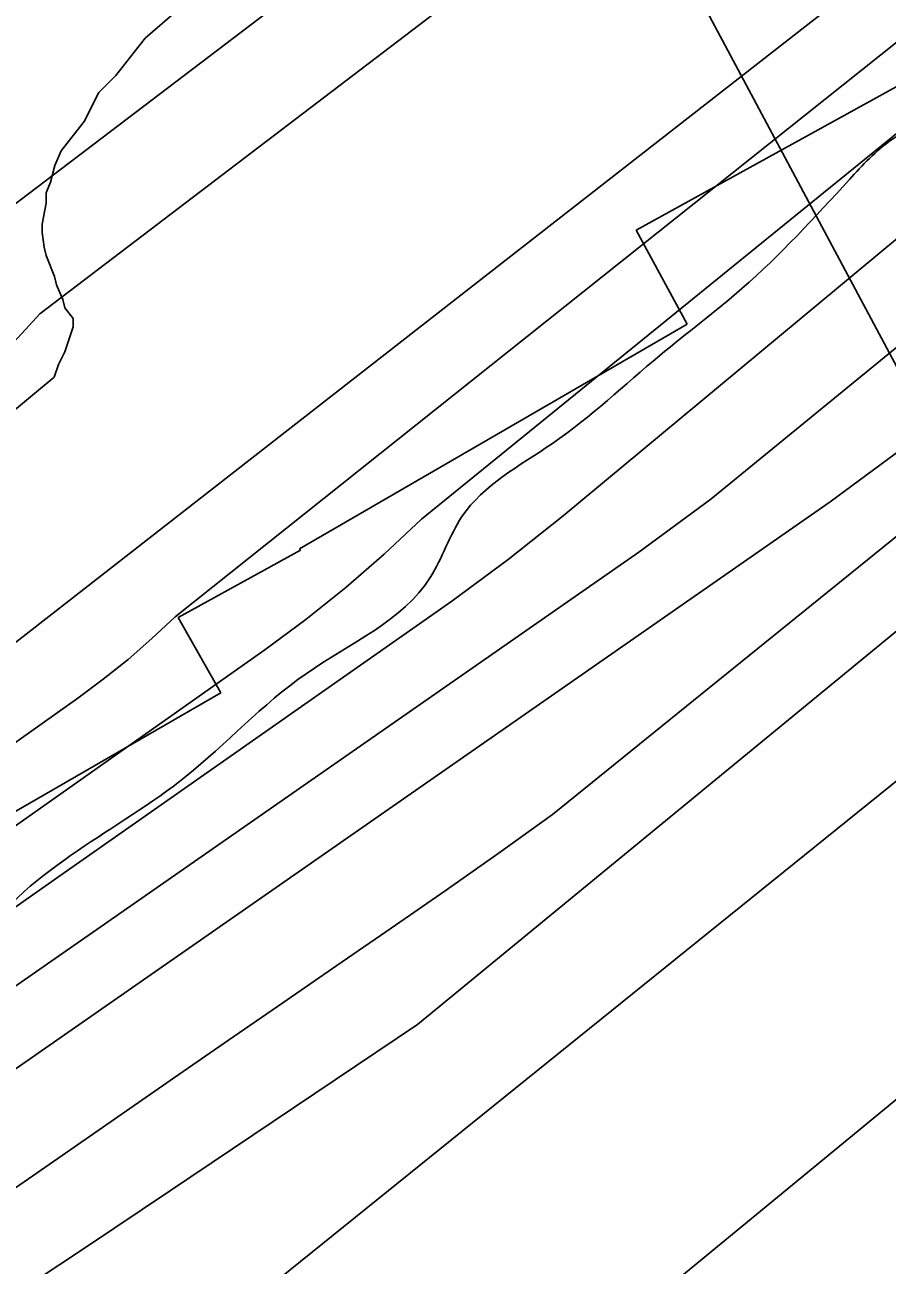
# Model space of a CAD drawing. Extents: x 3297753 to 3335611, y 652252 to 677623.
# Drawn here: x 3315616.6 to 3315847.9, y 659817.9 to 660150.8 of the extents above; entities that cross this region are included whole.
import ezdxf

# ---------------------------------------------------------------- set-up
doc = ezdxf.new("R2010")
doc.units = 0
for name, color, linetype in [('V-RIVR-EDGE', 7, 'Continuous'), ('V-RIVR-RANG', 7, 'Continuous'), ('V-RRAP-RVMT', 7, 'Continuous'), ('V-SITE-VEGE', 7, 'Continuous'), ('V-TOPO-DPTH', 7, 'Continuous'), ('V-TOPO-MAJR', 7, 'Continuous'), ('V-TOPO-MINR', 7, 'Continuous'), ('V-TOPO-WATR', 7, 'Continuous')]:
    doc.layers.add(name, color=color, linetype=linetype)

msp = doc.modelspace()

# ---------------------------------------------------------------- linework, layer by layer
at = {"layer": 'V-RIVR-EDGE'}
msp.add_spline([(3319472.94, 662096.79), (3319451.36, 662084.83), (3319431.44, 662073.27), (3319412.76, 662065.44), (3319386.64, 662059.7), (3319355.13, 662056.05), (3319321.53, 662047.43), (3319286.69, 662035.91), (3319261.79, 662024.37), (3319253.91, 662022.31), (3319243.96, 662022.34), (3319236.91, 662020.28), (3319220.3, 662007.06), (3319214.06, 661999.2), (3319197.88, 661992.61), (3319174.65, 661985.21), (3319135.25, 661974.53), (3319095.84, 661962.6), (3319061.83, 661950.67), (3319035.69, 661940.78), (3319017.02, 661932.54), (3319004.15, 661925.11), (3318977.6, 661914.4), (3318949.4, 661908.67), (3318929.07, 661903.33), (3318893.41, 661894.3), (3318836.17, 661878.69), (3318802.16, 661869.66), (3318784.32, 661864.31), (3318761.1, 661859.4), (3318735.37, 661848.27), (3318707.16, 661836.32), (3318683.94, 661831.82), (3318667.77, 661829.78), (3318647.86, 661824.86), (3318612.18, 661812.51), (3318583.56, 661801.39), (3318550.78, 661789.45), (3318517.19, 661780.83), (3318486.91, 661770.55), (3318459.1, 661757.77), (3318437.11, 661748.7), (3318401.09, 661732.56), (3318376.27, 661719.66), (3318350.33, 661712.4), (3318322.69, 661702.89), (3318295.62, 661690.56), (3318275.88, 661686.66), (3318257.84, 661681.07), (3318243.73, 661673.22), (3318214.4, 661661.46), (3318180.55, 661645.76), (3318148.4, 661630.07), (3318131.47, 661619.4), (3318111.14, 661604.8), (3318079.51, 661575.01), (3318056.38, 661560.42), (3318032.66, 661542.45), (3318016.3, 661532.35), (3317961.53, 661489.66), (3317862.74, 661415.52), (3317830, 661391.93), (3317829.43, 661388.56), (3317827.16, 661382.93), (3317810.8, 661375.64), (3317785.97, 661359.92), (3317761.13, 661342.52), (3317743.62, 661322.84), (3317726.09, 661300.91), (3317708.57, 661278.97), (3317696.72, 661270.55), (3317673.58, 661255.39), (3317601.32, 661201.48), (3317560.67, 661171.71), (3317529.07, 661153.2), (3317513.82, 661140.27), (3317483.9, 661117.24), (3317464.15, 661105.46), (3317423.52, 661083.02), (3317409.43, 661079.11), (3317401.54, 661079.13), (3317375.02, 661065.67), (3317364.3, 661058.94), (3317348.5, 661051.09), (3317330.46, 661046.62), (3317307.32, 661033.16), (3317289.27, 661024.75), (3317263.88, 661012.42), (3317240.77, 661008.53), (3317230.05, 661004.05), (3317228.35, 661000.11), (3317221.59, 660998.43), (3317196.21, 660991.17), (3317170.27, 660981.66), (3317149.41, 660978.33), (3317103.16, 660960.97), (3317073.27, 660949.78), (3317034.34, 660929.59), (3316995.97, 660909.96), (3316948.02, 660886.98), (3316914.74, 660873.53), (3316885.97, 660860.65), (3316880.89, 660856.15), (3316871.29, 660848.28), (3316865.65, 660846.61), (3316855.51, 660846.63), (3316850.44, 660846.65), (3316844.22, 660840.46), (3316839.71, 660839.91), (3316835.77, 660840.48), (3316830.69, 660836.55), (3316818.84, 660828.69), (3316813.76, 660828.14), (3316808.13, 660827.03), (3316803.62, 660827.04), (3316796.84, 660818.6), (3316784.98, 660809.62), (3316774.82, 660802.88), (3316771.42, 660796.13), (3316765.18, 660779.24), (3316755.55, 660759.54), (3316745.94, 660744.35), (3316732.38, 660728.61), (3316712.63, 660717.95), (3316683.85, 660703.37), (3316676.52, 660701.13), (3316664.67, 660695.53), (3316651.68, 660680.34), (3316633.05, 660666.87), (3316616.12, 660656.2), (3316590.15, 660637.11), (3316544.42, 660603.41), (3316510, 660580.96), (3316472.73, 660551.75), (3316428.71, 660523.12), (3316390.32, 660495.6), (3316363.8, 660477.64), (3316349.69, 660469.78), (3316341.23, 660464.73), (3316335.03, 660464.75), (3316325.45, 660464.77), (3316313.61, 660461.42), (3316289.93, 660456.97), (3316257.21, 660443.53), (3316237.47, 660436.25), (3316207.01, 660423.93), (3316177.1, 660405.41), (3316154.53, 660393.07), (3316131.95, 660375.09), (3316110.5, 660362.19), (3316095.27, 660353.21), (3316080.02, 660338.03), (3316051.22, 660312.74), (3316013.92, 660270.58), (3315988.5, 660245.84), (3315960.26, 660217.18), (3315939.93, 660200.89), (3315925.81, 660185.14), (3315911.13, 660173.91), (3315895.32, 660159.86), (3315882.88, 660145.8), (3315867.63, 660130.06), (3315849.01, 660119.97), (3315837.71, 660109.29), (3315808.9, 660080.06), (3315786.88, 660062.08), (3315758.09, 660038.49), (3315733.81, 660018.83), (3315725.32, 660002.51), (3315692.01, 659976.67), (3315659.82, 659949.14), (3315603.36, 659904.2), (3315571.16, 659873.28), (3315569.47, 659873.29), (3315558.76, 659868.81), (3315547.47, 659863.2), (3315527.7, 659844.09), (3315506.25, 659828.37), (3315477.47, 659812.1), (3315461.12, 659805.94), (3315440.8, 659793.59), (3315429.5, 659781.79), (3315402.4, 659758.19), (3315361.76, 659731.8), (3315304.2, 659696.45), (3315255.66, 659666.7), (3315169.91, 659624.65), (3315140.01, 659611.76), (3315123.65, 659603.35), (3315098.82, 659588.76), (3315044.63, 659551.14), (3314989.87, 659507.33), (3314954.29, 659474.73), (3314933.97, 659462.39), (3314926.06, 659452.83), (3314915.88, 659440.45), (3314897.81, 659423.59), (3314866.75, 659396.06), (3314844.73, 659376.39), (3314848.66, 659370.75), (3314824.95, 659355.03), (3314801.82, 659342.69), (3314762.32, 659320.81), (3314730.16, 659303.42), (3314710.97, 659290.51), (3314664.68, 659256.25), (3314628.56, 659235.49), (3314603.16, 659218.09), (3314584.55, 659209.68), (3314564.82, 659208.04), (3314555.8, 659204.68), (3314546.76, 659196.25), (3314528.11, 659174.88), (3314492.47, 659118.62), (3314473.82, 659095), (3314450.67, 659074.77), (3314428.65, 659060.18), (3314423, 659054.56), (3314416.22, 659044.43), (3314398.14, 659027.57), (3314375.56, 659007.9), (3314366.53, 659005.11), (3314353.57, 659002.32), (3314347.36, 658997.27), (3314346.77, 658988.82), (3314351.26, 658983.17), (3314350.68, 658974.16), (3314342.76, 658961.78), (3314329.22, 658955.05), (3314311.71, 658940.44), (3314310, 658930.31), (3314294.2, 658921.89), (3314283.48, 658914.59), (3314276.12, 658903.91), (3314272.72, 658896.02), (3314237.73, 658871.32), (3314206.69, 658853.36), (3314198.23, 658851.13), (3314192.03, 658850.58), (3314180.19, 658846.1), (3314172.28, 658836.54), (3314164.36, 658823.6), (3314142.35, 658810.13), (3314120.89, 658792.72), (3314097.19, 658778.69), (3314086.46, 658769.14), (3314082.5, 658762.95), (3314080.22, 658754.5), (3314072.33, 658750.01), (3314036.79, 658734.32), (3314006.33, 658722), (3313997.3, 658716.39), (3313939.72, 658673.71), (3313888.34, 658634.95), (3313863.5, 658615.29), (3313820.61, 658586.66), (3313772.64, 658558.04), (3313732, 658532.78), (3313718.46, 658524.37), (3313711.13, 658521.57), (3313702.68, 658521.59), (3313693.09, 658518.79), (3313674.48, 658511.51), (3313646.82, 658494.68), (3313626.5, 658478.95), (3313619.73, 658475.02), (3313610.12, 658464.34), (3313605.01, 658449.14), (3313597.11, 658444.65), (3313577.92, 658428.92), (3313554.76, 658407.56), (3313537.8, 658387.32), (3313525.35, 658364.25), (3313506.11, 658331.61), (3313489.72, 658309.68)], degree=3, dxfattribs=at)
at = {"layer": 'V-RIVR-RANG'}
msp.add_line((3315643.11, 660447.97), (3316207.48, 659388.97), dxfattribs=at)
at = {"layer": 'V-RRAP-RVMT'}
for p, q in [((3315780.56, 660095.7), (3315868.38, 660144.17)), ((3315794.23, 660070.49), (3315780.56, 660095.7)), ((3315690.29, 660010.22), (3315794.23, 660070.49)), ((3315657.69, 659991.72), (3315690.51, 660009.83)), ((3315690.51, 660009.83), (3315690.29, 660010.22)), ((3315669.14, 659971.57), (3315657.69, 659991.72)), ((3315578.1, 659918.9), (3315669.14, 659971.57))]:
    msp.add_line(p, q, dxfattribs=at)
at = {"layer": 'V-SITE-VEGE'}
for points in [[(3315657.34, 660154.55), (3315648.89, 660147.27), (3315640.99, 660137.18), (3315636.48, 660132.69), (3315632.53, 660124.84), (3315626.32, 660116.99), (3315624.63, 660113.06), (3315623.49, 660108.56), (3315622.36, 660105.76), (3315622.35, 660102.95), (3315621.21, 660097.33), (3315621.21, 660095.08), (3315621.76, 660091.15), (3315622.31, 660088.9), (3315624.54, 660083.27), (3315625.1, 660081.02), (3315626.78, 660077.09), (3315627.33, 660074.83), (3315629.57, 660072.02), (3315629.57, 660069.77), (3315627.3, 660063.03), (3315625.6, 660059.67), (3315624.47, 660056.3)], [(3315624.47, 660056.3), (3315383.96, 659856.34), (3315361.96, 659843.57), (3315309.08, 659808.59), (3315265.44, 659783.43), (3315212.53, 659761.66), (3315157.35, 659742.02)]]:
    msp.add_lwpolyline(points, dxfattribs=at)
at = {"layer": 'V-TOPO-DPTH'}
for points in [[(3314953.77, 659382.71), (3315252.63, 659575.1), (3315312.43, 659613.68), (3315372.18, 659652.33), (3315431.86, 659691.1), (3315491.49, 659729.94), (3315565.28, 659778.1), (3315587.95, 659792.96), (3315610.57, 659807.89), (3315633.14, 659822.9), (3315655.67, 659837.98), (3315721.94, 659882.52), (3316262.94, 660327.22), (3316286.68, 660343.9), (3316310.43, 660360.55), (3316334.21, 660377.16), (3316891.45, 660780.03)], [(3316891.45, 660780.03), (3316334.21, 660377.16), (3316310.43, 660360.55), (3316286.68, 660343.9), (3316262.94, 660327.22), (3315721.94, 659882.52), (3315655.67, 659837.98), (3315633.14, 659822.9), (3315610.57, 659807.89), (3315587.95, 659792.96), (3315565.28, 659778.1), (3315491.49, 659729.94), (3315431.86, 659691.1), (3315372.18, 659652.33), (3315312.43, 659613.68), (3315252.63, 659575.1), (3314953.77, 659382.71)], [(3316812.25, 660763.7), (3316305.76, 660404.28), (3316305.19, 660403.85), (3316301.19, 660400.87), (3316299.27, 660399.51), (3316296.19, 660397.34), (3316293.11, 660395.15), (3315855.8, 660039.96), (3315832.59, 660022.84), (3315611.09, 659868.46), (3315607.21, 659865.79), (3315605.25, 659864.47), (3315601.33, 659861.85), (3315597.45, 659859.17), (3315595.52, 659857.81), (3315592.25, 659855.46), (3315590.67, 659854.34), (3315587.51, 659852.09), (3315585.92, 659850.97), (3315318.35, 659662.28), (3315253.45, 659616.8), (3315188.38, 659571.58), (3315123.05, 659526.74)], [(3315123.05, 659526.74), (3315188.38, 659571.58), (3315253.45, 659616.8), (3315318.35, 659662.28), (3315585.92, 659850.97), (3315587.51, 659852.09), (3315590.67, 659854.34), (3315592.25, 659855.46), (3315595.52, 659857.81), (3315597.45, 659859.17), (3315601.33, 659861.85), (3315605.25, 659864.47), (3315607.21, 659865.79), (3315611.09, 659868.46), (3315832.59, 660022.84), (3315855.8, 660039.96), (3316293.11, 660395.15), (3316296.19, 660397.34), (3316299.27, 660399.51), (3316301.19, 660400.87), (3316305.19, 660403.85), (3316305.76, 660404.28), (3316812.25, 660763.7)], [(3314946.12, 659354.51), (3315567.61, 659735.18), (3315577.61, 659741.3), (3315587.63, 659747.42), (3315597.65, 659753.51), (3315607.68, 659759.6), (3315617.7, 659765.71), (3315627.69, 659771.85), (3315637.65, 659778.05), (3315647.59, 659784.29), (3316259.36, 660277.93), (3316263.28, 660281.71), (3316267.33, 660285.33), (3316271.58, 660288.72), (3316275.97, 660291.95), (3316307.45, 660313.82), (3316315.74, 660319.57), (3316324.04, 660325.3), (3316332.35, 660331.03), (3316340.67, 660336.74), (3316818.8, 660699.91)], [(3316818.8, 660699.91), (3316340.67, 660336.74), (3316332.35, 660331.03), (3316324.04, 660325.3), (3316315.74, 660319.57), (3316307.45, 660313.82), (3316275.97, 660291.95), (3316271.58, 660288.72), (3316267.33, 660285.33), (3316263.28, 660281.71), (3316259.36, 660277.93), (3315647.59, 659784.29), (3315637.65, 659778.05), (3315627.69, 659771.85), (3315617.7, 659765.71), (3315607.68, 659759.6), (3315597.65, 659753.51), (3315587.63, 659747.42), (3315577.61, 659741.3), (3315567.61, 659735.18), (3314946.12, 659354.51)], [(3316393.47, 660519.95), (3316326.32, 660473.83), (3316303.67, 660458.43), (3316280.93, 660443.17), (3316258.05, 660428.11), (3316235.08, 660413.19), (3315760.98, 660019.04), (3315746.23, 660007.34), (3315731.07, 659996.13), (3315630.41, 659925.53), (3315602.71, 659906.17), (3315574.97, 659886.88), (3315547.16, 659867.69), (3315519.3, 659848.56), (3315501.59, 659836.44), (3315464.96, 659811.15), (3315428.48, 659785.64), (3315392.23, 659759.81), (3315356.12, 659733.77), (3315323.44, 659709.99), (3315275.09, 659674.94), (3315226.66, 659640.01), (3315178.1, 659605.26)], [(3316393.47, 660519.95), (3316326.32, 660473.83), (3316303.67, 660458.43), (3316280.93, 660443.17), (3316258.05, 660428.11), (3316235.08, 660413.19), (3315760.98, 660019.04), (3315746.23, 660007.34), (3315731.07, 659996.13), (3315630.41, 659925.53), (3315602.71, 659906.17), (3315574.97, 659886.88), (3315547.16, 659867.69), (3315519.3, 659848.56), (3315501.59, 659836.44), (3315464.96, 659811.15), (3315428.48, 659785.64), (3315392.23, 659759.81), (3315356.12, 659733.77), (3315323.44, 659709.99), (3315275.09, 659674.94), (3315226.66, 659640.01), (3315178.1, 659605.26)], [(3315105.06, 659601.47), (3315180.53, 659655.43), (3315256.21, 659709.1), (3315332.2, 659762.32), (3315408.4, 659815.26), (3315535.71, 659903.15), (3315548.39, 659911.94), (3315561.05, 659920.76), (3315573.67, 659929.63), (3315586.27, 659938.54), (3315630.78, 659970.1), (3315637.62, 659975.2), (3315644.28, 659980.51), (3315650.68, 659986.13), (3315656.9, 659991.95), (3316254.04, 660467.92), (3316261.92, 660472.69), (3316269.76, 660477.52), (3316277.54, 660482.45), (3316285.29, 660487.42)], [(3315001.87, 659309.27), (3315201.42, 659437.47), (3315275.97, 659485.14), (3315350.64, 659532.62), (3315425.5, 659579.79), (3315500.49, 659626.77), (3315608.03, 659693.83), (3315629.32, 659707.16), (3315650.57, 659720.55), (3315671.76, 659734.03), (3315692.91, 659747.57), (3315732.23, 659772.85), (3315773.11, 659798.91), (3316400.01, 660314.95), (3316404.25, 660320.6), (3316408.79, 660325.97), (3316413.78, 660330.92), (3316419.08, 660335.6), (3316424.63, 660340.02), (3316430.24, 660344.38), (3316435.92, 660348.64), (3316441.65, 660352.83)], [(3316441.65, 660352.83), (3316435.92, 660348.64), (3316430.24, 660344.38), (3316424.63, 660340.02), (3316419.08, 660335.6), (3316413.78, 660330.92), (3316408.79, 660325.97), (3316404.25, 660320.6), (3316400.01, 660314.95), (3315773.11, 659798.91), (3315732.23, 659772.85), (3315692.91, 659747.57), (3315671.76, 659734.03), (3315650.57, 659720.55), (3315629.32, 659707.16), (3315608.03, 659693.83), (3315500.49, 659626.77), (3315425.5, 659579.79), (3315350.64, 659532.62), (3315275.97, 659485.14), (3315201.42, 659437.47), (3315001.87, 659309.27)]]:
    msp.add_lwpolyline(points, dxfattribs=at)
at = {"layer": 'V-TOPO-MAJR'}
msp.add_lwpolyline([(3316221.03, 660564.65), (3315545.19, 660050.47), (3315529.9, 660036.32), (3315523.02, 660030.17), (3315516, 660024.19), (3315508.77, 660018.47), (3315501.4, 660012.92), (3315022.88, 659623.25), (3314997.3, 659603.95), (3314971.52, 659584.94), (3314945.43, 659566.36), (3314919.13, 659548.06), (3314892.72, 659529.92), (3314866.35, 659511.71), (3314840.07, 659493.39), (3314813.83, 659474.99), (3314449.83, 659218.59), (3314385.65, 659170.92), (3314323.18, 659121.21)], dxfattribs=at)
at = {"layer": 'V-TOPO-MINR'}
for points in [[(3316891.45, 660780.03), (3316334.21, 660377.16), (3316310.43, 660360.55), (3316286.68, 660343.9), (3316262.94, 660327.22), (3315721.94, 659882.52), (3315655.67, 659837.98), (3315633.14, 659822.9), (3315610.57, 659807.89), (3315587.95, 659792.96), (3315565.28, 659778.1), (3315491.49, 659729.94), (3315431.86, 659691.1), (3315372.18, 659652.33), (3315312.43, 659613.68), (3315252.63, 659575.1), (3314953.77, 659382.71)], [(3316812.25, 660763.7), (3316305.76, 660404.28), (3316305.19, 660403.85), (3316301.19, 660400.87), (3316299.27, 660399.51), (3316296.19, 660397.34), (3316293.11, 660395.15), (3315855.8, 660039.96), (3315832.59, 660022.84), (3315611.09, 659868.46), (3315607.21, 659865.79), (3315605.25, 659864.47), (3315601.33, 659861.85), (3315597.45, 659859.17), (3315595.52, 659857.81), (3315592.25, 659855.46), (3315590.67, 659854.34), (3315587.51, 659852.09), (3315585.92, 659850.97), (3315318.35, 659662.28), (3315253.45, 659616.8), (3315188.38, 659571.58), (3315123.05, 659526.74)], [(3316818.8, 660699.91), (3316340.67, 660336.74), (3316332.35, 660331.03), (3316324.04, 660325.3), (3316315.74, 660319.57), (3316307.45, 660313.82), (3316275.97, 660291.95), (3316271.58, 660288.72), (3316267.33, 660285.33), (3316263.28, 660281.71), (3316259.36, 660277.93), (3315647.59, 659784.29), (3315637.65, 659778.05), (3315627.69, 659771.85), (3315617.7, 659765.71), (3315607.68, 659759.6), (3315597.65, 659753.51), (3315587.63, 659747.42), (3315577.61, 659741.3), (3315567.61, 659735.18), (3314946.12, 659354.51)], [(3316434.34, 660526.88), (3316321.67, 660446.08), (3316304.79, 660434.07), (3316287.85, 660422.14), (3315800.56, 660023.5), (3315781.27, 660009.31), (3315615.61, 659893.92), (3315598.69, 659882.17), (3315581.74, 659870.47), (3315564.76, 659858.82), (3315547.74, 659847.21), (3315530.77, 659835.55), (3315513.86, 659823.78), (3315497.08, 659811.85), (3315480.37, 659799.81), (3315467.09, 659790.15), (3315443.76, 659773.24), (3315420.4, 659756.39), (3315396.97, 659739.62), (3315373.5, 659722.92), (3315203.83, 659602.62), (3315156.79, 659569.42)], [(3316205.9, 660519.32), (3315620.59, 660073.28), (3315615.83, 660067.99), (3315572.39, 660021.67), (3315553.47, 660001.91), (3315534.29, 659982.42), (3315514.7, 659963.34), (3315494.84, 659944.52), (3315474.52, 659926.21), (3315453.87, 659908.3), (3315432.72, 659890.99), (3315411.22, 659874.08), (3315409.07, 659872.44), (3315386.17, 659855.12), (3315363.16, 659837.94), (3315339.99, 659820.98), (3315316.72, 659804.17), (3315165.54, 659696.04)], [(3316352.53, 660512.41), (3316304.96, 660480.74), (3316290.04, 660470.92), (3316275.06, 660461.2), (3316259.98, 660451.64), (3316244.84, 660442.18), (3315722.93, 660018.19), (3315712.93, 660008.8), (3315702.64, 659999.77), (3315691.92, 659991.25), (3315680.92, 659983.07), (3315608.54, 659932.01), (3315588.33, 659917.8), (3315568.08, 659903.64), (3315547.79, 659889.55), (3315527.46, 659875.51), (3315455.36, 659825.9), (3315399.11, 659786.87), (3315343.07, 659747.54), (3315287.35, 659707.77), (3315231.84, 659667.7), (3315072.49, 659551.73)], [(3316262.86, 660491.57), (3315595.35, 659970.44), (3315593.1, 659968.04), (3315590.79, 659965.69), (3315588.38, 659963.43), (3315585.91, 659961.26), (3315583.33, 659959.21), (3315580.7, 659957.23), (3315563.66, 659945.1), (3315558.78, 659941.64), (3315553.89, 659938.19), (3315548.98, 659934.76), (3315544.06, 659931.35), (3315304.72, 659766.2), (3315234.66, 659717.75), (3315164.67, 659669.2)], [(3316285.29, 660487.42), (3316277.54, 660482.45), (3316269.76, 660477.52), (3316261.92, 660472.69), (3316254.04, 660467.92), (3315656.9, 659991.95), (3315650.68, 659986.13), (3315644.28, 659980.51), (3315637.62, 659975.2), (3315630.78, 659970.1), (3315586.27, 659938.54), (3315573.67, 659929.63), (3315561.05, 659920.76), (3315548.39, 659911.94), (3315535.71, 659903.15), (3315408.4, 659815.26), (3315332.2, 659762.32), (3315256.21, 659709.1), (3315180.53, 659655.43), (3315105.06, 659601.47)], [(3316290.16, 660369.45), (3315758.1, 659938.87), (3315743.78, 659928.56), (3315729.34, 659918.4), (3315714.84, 659908.35), (3315700.29, 659898.36), (3315685.75, 659888.35), (3315671.23, 659878.32), (3315656.72, 659868.27), (3315625.44, 659846.57), (3315612.94, 659837.93), (3315600.42, 659829.31), (3315587.87, 659820.73), (3315575.3, 659812.18), (3315438.93, 659719.69), (3315358.06, 659665.07), (3315277.05, 659610.66), (3315195.84, 659556.55), (3315114.49, 659502.64)], [(3316441.65, 660352.83), (3316435.92, 660348.64), (3316430.24, 660344.38), (3316424.63, 660340.02), (3316419.08, 660335.6), (3316413.78, 660330.92), (3316408.79, 660325.97), (3316404.25, 660320.6), (3316400.01, 660314.95), (3315773.11, 659798.91), (3315732.23, 659772.85), (3315692.91, 659747.57), (3315671.76, 659734.03), (3315650.57, 659720.55), (3315629.32, 659707.16), (3315608.03, 659693.83), (3315500.49, 659626.77), (3315425.5, 659579.79), (3315350.64, 659532.62), (3315275.97, 659485.14), (3315201.42, 659437.47), (3315001.87, 659309.27)]]:
    msp.add_lwpolyline(points, dxfattribs=at)
at = {"layer": 'V-TOPO-WATR'}
msp.add_lwpolyline([(3316393.47, 660519.95), (3316326.32, 660473.83), (3316303.67, 660458.43), (3316280.93, 660443.17), (3316258.05, 660428.11), (3316235.08, 660413.19), (3315760.98, 660019.04), (3315746.23, 660007.34), (3315731.07, 659996.13), (3315630.41, 659925.53), (3315602.71, 659906.17), (3315574.97, 659886.88), (3315547.16, 659867.69), (3315519.3, 659848.56), (3315501.59, 659836.44), (3315464.96, 659811.15), (3315428.48, 659785.64), (3315392.23, 659759.81), (3315356.12, 659733.77), (3315323.44, 659709.99), (3315275.09, 659674.94), (3315226.66, 659640.01), (3315178.1, 659605.26)], dxfattribs=at)

doc.saveas('drawing.dxf')
